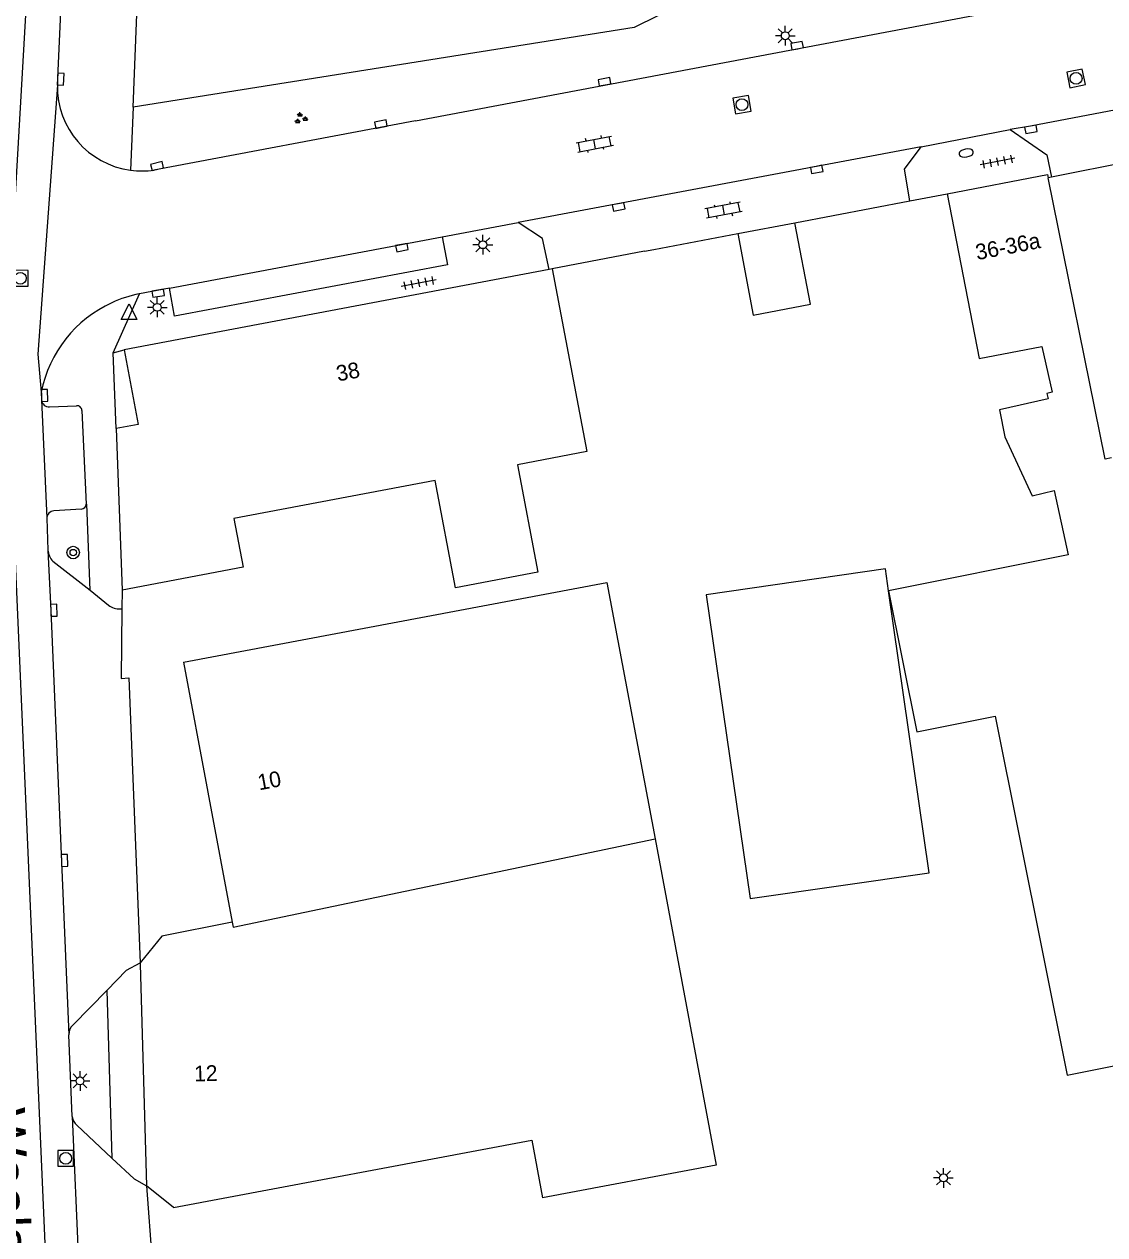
# Model space of a CAD drawing. Extents: x 132999 to 136000, y 398499 to 400501.
# Drawn here: x 133482 to 133550.6, y 398729.2 to 398806.1 of the extents above; entities that cross this region are included whole.
import ezdxf

# ---------------------------------------------------------------- set-up
doc = ezdxf.new("R2010")
doc.units = 0
for name, color, linetype in [('gg-afsc-erfafscheiding', 7, 'Continuous'), ('gg-afsc-hekwerk', 7, 'Continuous'), ('gg-afsc-muur', 7, 'Continuous'), ('gg-anno-huisnummerreeks BGT', 7, 'Continuous'), ('gg-anno-openbare ruimte label', 7, 'Continuous'), ('gg-bbg-bijgebouw', 7, 'Continuous'), ('gg-bbg-gedigitaliseerde bebouwing', 7, 'Continuous'), ('gg-bbg-gedigitaliseerde bijgebouw', 7, 'Continuous'), ('gg-bbg-hoofdgebouw', 7, 'Continuous'), ('gg-bbg-luifel en loopbrug', 7, 'Continuous'), ('gg-bbg-tussenscheiding', 7, 'Continuous'), ('gg-knt-verharding', 7, 'Continuous'), ('gg-knt-verharding nz', 7, 'Continuous'), ('gt-grn-vlakafsluiter', 7, 'Continuous'), ('gt-grn-weggrens', 7, 'Continuous'), ('gt-symb-boom', 7, 'Continuous'), ('gt-symb-brandkraan', 7, 'Continuous'), ('gt-symb-groenvak', 7, 'Continuous'), ('gt-symb-klinker verharding', 7, 'Continuous'), ('gt-symb-kolk', 7, 'Continuous'), ('gt-symb-lichtmast', 7, 'Continuous'), ('gt-symb-rioolschacht', 7, 'Continuous'), ('gt-symb-tegel verharding', 7, 'Continuous'), ('gt-symb-waterafsluiter', 7, 'Continuous')]:
    doc.layers.add(name, color=color, linetype=linetype)

# ---------------------------------------------------------------- blocks, each defined once
blk = doc.blocks.new('gt0-KOLK')
at = {"layer": 'gt-symb-kolk'}
blk.add_lwpolyline([(0, 0), (0.375, 0), (0.375, 0.4), (-0.375, 0.4), (-0.375, 0), (0, 0)], dxfattribs=at)
blk = doc.blocks.new('gt0-GRVAK')
at = {"layer": 'gt-symb-groenvak'}
for p, q in [((-0.11, 0.189), (-0.228, 0.24)), ((-0.182, 0.153), (0.088, 0.153)), ((-0.091, 0.211), (-0.156, 0.322)), ((-0.047, 0.214), (-0.047, 0.393)), ((-0.004, 0.211), (0.061, 0.322)), ((0.015, 0.189), (0.133, 0.24)), ((0.262, -0.052), (0.197, 0.059)), ((0.305, -0.049), (0.305, 0.13)), ((0.349, -0.052), (0.414, 0.059)), ((-0.245, -0.228), (-0.363, -0.177)), ((-0.318, -0.264), (-0.047, -0.264)), ((-0.226, -0.206), (-0.291, -0.095)), ((-0.183, -0.203), (-0.183, -0.024)), ((-0.139, -0.206), (-0.074, -0.095)), ((-0.12, -0.228), (-0.002, -0.177)), ((0.243, -0.074), (0.125, -0.023)), ((0.17, -0.11), (0.441, -0.11)), ((0.368, -0.074), (0.486, -0.023))]:
    blk.add_line(p, q, dxfattribs=at)
blk = doc.blocks.new('gt0-TEG1')
at = {"layer": 'gt-symb-tegel verharding'}
for p, q in [((-1.125, 0), (1.125, 0)), ((-0.9, -0.25), (-0.9, 0.25)), ((-0.45, -0.25), (-0.45, 0.25)), ((0, -0.25), (0, 0.25)), ((0.45, -0.25), (0.45, 0.25)), ((0.9, -0.25), (0.9, 0.25))]:
    blk.add_line(p, q, dxfattribs=at)
blk = doc.blocks.new('gt0-BR')
at = {"layer": 'gt-symb-brandkraan'}
for centre, radius, start, end in [((-0.244, 0), 0.206, 107.56694, 252.43307), ((0.599, -2.664), 3, 106.89205, 107.56694), ((0, -0.691), 0.938, 73.10799, 106.89205), ((-0.599, -2.664), 3, 72.43309, 73.10799), ((0.244, 0), 0.206, 287.56695, 72.43309), ((0.599, 2.664), 3, 252.43307, 253.10797), ((0, 0.691), 0.938, 253.10797, 286.89206), ((-0.599, 2.664), 3, 286.89206, 287.56695)]:
    blk.add_arc(centre, radius, start, end, dxfattribs=at)
blk = doc.blocks.new('gt0-KL1')
at = {"layer": 'gt-symb-klinker verharding'}
for p, q in [((-1.15, 0.3), (1.15, 0.3)), ((-1, -0.3), (-1, 0.3)), ((-0.5, 0.3), (-0.5, 0.45)), ((0, -0.3), (0, 0.3)), ((0.5, 0.3), (0.5, 0.45)), ((1, -0.3), (1, 0.3)), ((-1.15, -0.3), (1.15, -0.3)), ((-0.5, -0.45), (-0.5, -0.3)), ((0.5, -0.45), (0.5, -0.3))]:
    blk.add_line(p, q, dxfattribs=at)
blk = doc.blocks.new('gt0-RS')
at = {"layer": 'gt-symb-rioolschacht'}
blk.add_lwpolyline([(-0.5, -0.5), (0.5, -0.5), (0.5, 0.5), (-0.5, 0.5)], close=True, dxfattribs=at)
blk.add_circle((0, 0), 0.375, dxfattribs=at)
blk = doc.blocks.new('gt0-LMAST')
at = {"layer": 'gt-symb-lichtmast'}
for p, q in [((-0.182, 0.173), (-0.447, 0.438)), ((-0.005, 0.246), (-0.005, 0.621)), ((0.172, 0.173), (0.437, 0.438)), ((-0.255, -0.004), (-0.63, -0.004)), ((-0.182, -0.181), (-0.447, -0.446)), ((-0.005, -0.254), (-0.005, -0.629)), ((0.437, -0.446), (0.172, -0.181)), ((0.245, -0.004), (0.62, -0.004))]:
    blk.add_line(p, q, dxfattribs=at)
blk.add_circle((-0.005, -0.004), 0.25, dxfattribs=at)
blk = doc.blocks.new('gt0-WAFSL')
at = {"layer": 'gt-symb-waterafsluiter'}
for p, q in [((-0.5, -0.333), (0, 0.667)), ((0, 0.667), (0.5, -0.333)), ((0.5, -0.333), (-0.5, -0.333))]:
    blk.add_line(p, q, dxfattribs=at)
blk = doc.blocks.new('gt0-BOOM')
at = {"layer": 'gt-symb-boom'}
for radius in [0.4, 0.2]:
    blk.add_circle((0, 0), radius, dxfattribs=at)

msp = doc.modelspace()

# ---------------------------------------------------------------- linework, layer by layer
at = {"layer": 'gg-afsc-erfafscheiding'}
msp.add_line((133488.866, 398800.855), (133489.699, 398821.975), dxfattribs=at)
msp.add_lwpolyline([(133531.48, 398809.16), (133525.292, 398808.193), (133520.698, 398805.908), (133488.866, 398800.855)], dxfattribs=at)
at = {"layer": 'gg-afsc-hekwerk'}
for p, q in [((133530.91, 398793.506), (133538.208, 398794.89)), ((133538.208, 398794.89), (133540.58, 398795.34)), ((133521.949, 398791.806), (133527.284, 398792.818))]:
    msp.add_line(p, q, dxfattribs=at)
at = {"layer": 'gg-afsc-muur'}
msp.add_line((133521.35, 398791.692), (133521.949, 398791.806), dxfattribs=at)
at = {"layer": 'gg-bbg-bijgebouw'}
msp.add_line((133527.284, 398792.818), (133530.91, 398793.506), dxfattribs=at)
at = {"layer": 'gg-bbg-gedigitaliseerde bebouwing'}
for points in [[(133515.49, 398790.58), (133517.694, 398778.964), (133513.282, 398778.127), (133514.578, 398771.293), (133509.353, 398770.301), (133508.056, 398777.135), (133495.27, 398774.709), (133495.857, 398771.619), (133488.17, 398770.16)], [(133492.07, 398765.59), (133518.968, 398770.646), (133522.025, 398754.355)], [(133536.86, 398770.12), (133538.654, 398761.146), (133543.639, 398762.143), (133548.201, 398739.33), (133554.37, 398740.564)], [(133522.025, 398754.355), (133525.917, 398733.611), (133514.871, 398731.539)]]:
    msp.add_lwpolyline(points, dxfattribs=at)
at = {"layer": 'gg-bbg-gedigitaliseerde bijgebouw'}
msp.add_lwpolyline([(133527.284, 398792.818), (133528.268, 398787.636), (133531.893, 398788.324), (133530.91, 398793.506)], dxfattribs=at)
at = {"layer": 'gg-bbg-hoofdgebouw'}
for p, q in [((133515.289, 398790.542), (133488.3, 398785.42)), ((133515.49, 398790.58), (133515.289, 398790.542)), ((133487.79, 398780.43), (133488.17, 398770.16)), ((133492.07, 398765.59), (133495.17, 398749.071)), ((133489.31, 398746.481), (133489.312, 398746.399)), ((133489.312, 398746.399), (133489.73, 398732.311)), ((133491.442, 398730.919), (133489.73, 398732.311))]:
    msp.add_line(p, q, dxfattribs=at)
for points in [[(133540.58, 398795.34), (133546.96, 398796.57), (133547.004, 398796.355)], [(133551.03, 398778.56), (133550.62, 398778.48), (133547.004, 398796.355)], [(133540.58, 398795.34), (133542.61, 398784.88), (133546.59, 398785.65), (133547.25, 398782.731), (133546.92, 398782.65), (133546.99, 398782.32), (133543.91, 398781.62), (133544.25, 398779.9), (133545.99, 398776.15), (133547.38, 398776.5), (133548.26, 398772.4), (133536.86, 398770.12)], [(133488.3, 398785.42), (133489.2, 398780.68), (133487.79, 398780.43)], [(133495.17, 398749.071), (133490.7, 398748.181), (133489.31, 398746.481)], [(133491.442, 398730.919), (133514.202, 398735.199), (133514.871, 398731.539)]]:
    msp.add_lwpolyline(points, dxfattribs=at)
at = {"layer": 'gg-bbg-luifel en loopbrug'}
msp.add_lwpolyline([(133536.86, 398770.12), (133536.66, 398771.503), (133525.278, 398769.859), (133528.066, 398750.56), (133539.448, 398752.204), (133536.86, 398770.12)], dxfattribs=at)
at = {"layer": 'gg-bbg-tussenscheiding'}
msp.add_lwpolyline([(133495.17, 398749.071), (133495.229, 398748.741), (133522.025, 398754.355)], dxfattribs=at)
at = {"layer": 'gg-knt-verharding'}
for p, q in [((133484.06, 398802.241), (133484.966, 398821.31)), ((133506.816, 398799.986), (133550.878, 398808.314)), ((133506.816, 398799.986), (133490.196, 398796.856)), ((133538.926, 398798.328), (133544.583, 398799.426)), ((133544.583, 398799.426), (133546.918, 398797.82)), ((133546.918, 398797.82), (133547.206, 398796.396)), ((133547.206, 398796.396), (133547.004, 398796.355)), ((133508.51, 398792.619), (133513.331, 398793.53)), ((133521.35, 398791.692), (133515.49, 398790.58)), ((133491.188, 398789.345), (133489.265, 398788.996)), ((133487.61, 398785.24), (133488.3, 398785.42)), ((133487.79, 398780.43), (133487.61, 398785.24)), ((133483.564, 398781.803), (133485.281, 398781.879)), ((133485.615, 398781.581), (133485.894, 398775.622)), ((133483.384, 398774.728), (133483.458, 398772.703)), ((133485.585, 398775.302), (133483.831, 398775.208)), ((133483.771, 398771.997), (133486.148, 398770.15)), ((133486.148, 398770.15), (133487.313, 398769.2)), ((133488.17, 398770.16), (133488.159, 398768.962)), ((133487.194, 398744.726), (133488.45, 398746.015)), ((133485.06, 398742.538), (133487.194, 398744.726)), ((133487.194, 398744.726), (133487.526, 398734.059)), ((133485.004, 398736.706), (133484.782, 398741.908)), ((133487.526, 398734.059), (133485.291, 398736.152)), ((133487.526, 398734.059), (133488.928, 398732.747))]:
    msp.add_line(p, q, dxfattribs=at)
for points in [[(133538.208, 398794.89), (133537.867, 398796.902), (133538.926, 398798.328)], [(133515.289, 398790.542), (133514.876, 398792.501), (133513.331, 398793.53)], [(133508.51, 398792.619), (133508.847, 398790.833), (133491.507, 398787.568), (133491.188, 398789.345)], [(133486.148, 398770.15), (133485.937, 398775.623), (133485.894, 398775.622)], [(133488.159, 398768.962), (133488.12, 398764.55), (133488.59, 398764.59), (133489.31, 398746.481)]]:
    msp.add_lwpolyline(points, dxfattribs=at)
for centre, radius, start, end in [((133489.414, 398802.153), 5.354, 179.05535, 262.42648), ((133489.412, 398802.198), 5.399, 262.50223, 278.34487), ((133490.868, 398781.175), 7.984, 101.58444, 114.77159), ((133490.871, 398781.159), 7.999, 114.73961, 168.53421), ((133483.541, 398782.302), 0.499, 186.06459, 272.69654), ((133485.301, 398781.565), 0.315, 2.90896, 93.61136), ((133485.535, 398775.659), 0.361, 277.91686, 354.08692), ((133483.865, 398774.728), 0.481, 94.05536, 180.02223), ((133484.697, 398772.83), 1.245, 185.84579, 221.97372), ((133487.946, 398769.978), 1.003, 230.86245, 276.33346), ((133485.665, 398741.895), 0.883, 133.25126, 179.12789), ((133485.902, 398736.82), 0.905, 187.2281, 227.54478)]:
    msp.add_arc(centre, radius, start, end, dxfattribs=at)
at = {"layer": 'gg-knt-verharding nz'}
for p, q in [((133538.926, 398798.328), (133513.331, 398793.53)), ((133552.798, 398797.527), (133547.206, 398796.396)), ((133491.188, 398789.345), (133508.51, 398792.619)), ((133483.044, 398782.249), (133483.384, 398774.728)), ((133485.004, 398736.706), (133486.073, 398711.973))]:
    msp.add_line(p, q, dxfattribs=at)
for points in [[(133480.854, 398828.686), (133482.877, 398821.491), (133480.81, 398785.33), (133481.292, 398773.949)], [(133575.656, 398805.313), (133545.872, 398799.643), (133544.583, 398799.426)], [(133484.06, 398802.241), (133482.825, 398785.147), (133483.031, 398782.749)], [(133481.292, 398773.949), (133484.216, 398706.711), (133485.58, 398674.477)], [(133483.458, 398772.703), (133483.637, 398768.87), (133484.782, 398741.908)]]:
    msp.add_lwpolyline(points, dxfattribs=at)
at = {"layer": 'gt-grn-vlakafsluiter'}
for p, q in [((133488.057, 398768.981), (133488.159, 398768.962)), ((133488.45, 398746.015), (133489.31, 398746.481)), ((133488.928, 398732.747), (133489.73, 398732.311)), ((133489.73, 398732.311), (133490.248, 398725.324))]:
    msp.add_line(p, q, dxfattribs=at)
at = {"layer": 'gt-grn-weggrens'}
for p, q in [((133488.866, 398800.855), (133488.708, 398796.845)), ((133487.61, 398785.24), (133489.265, 398788.996)), ((133483.031, 398782.749), (133483.044, 398782.249))]:
    msp.add_line(p, q, dxfattribs=at)

# ---------------------------------------------------------------- block references
at = {"layer": 'gt-symb-boom'}
msp.add_blockref('gt0-BOOM', (133485.063, 398772.549), dxfattribs=at)
at = {"layer": 'gt-symb-brandkraan', "rotation": 10.253598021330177}
msp.add_blockref('gt0-BR', (133541.796, 398797.938), dxfattribs=at)
at = {"layer": 'gt-symb-groenvak'}
msp.add_blockref('gt0-GRVAK', (133499.511, 398800.136), dxfattribs=at)
at = {"layer": 'gt-symb-klinker verharding'}
for p, rotation in [((133518.192, 398798.504), 10.837910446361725), ((133526.364, 398794.3), -169.27469804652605)]:
    msp.add_blockref('gt0-KL1', p, dxfattribs=dict(at, rotation=rotation))
at = {"layer": 'gt-symb-kolk'}
for p, rotation in [((133531.086, 398804.566), 10.714643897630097), ((133484.075, 398802.641), -92.75083479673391), ((133518.85, 398802.27), 10.714643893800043), ((133504.647, 398799.574), 10.658361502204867), ((133545.872, 398799.643), -170.44347238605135), ((133490.439, 398796.913), 13.174926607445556), ((133532.258, 398797.089), -169.3416384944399), ((133519.68, 398794.707), -169.39794170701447), ((133505.91, 398792.127), -169.56697526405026), ((133490.437, 398789.222), -171.08396326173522), ((133483.04, 398782.529), -88.79743343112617), ((133483.637, 398768.87), -87.56232255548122), ((133484.315, 398752.977), -87.57844683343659)]:
    msp.add_blockref('gt0-KOLK', p, dxfattribs=dict(at, rotation=rotation))
at = {"layer": 'gt-symb-lichtmast'}
for p in [(133530.303, 398805.391), (133511.09, 398792.113), (133490.409, 398788.134), (133485.501, 398738.976), (133540.352, 398732.814)]:
    msp.add_blockref('gt0-LMAST', p, dxfattribs=at)
at = {"layer": 'gt-symb-rioolschacht'}
for p, rotation in [((133548.772, 398802.677), 11.29870020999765), ((133527.544, 398801.012), -170.27403432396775), ((133481.704, 398789.977), 89.25519682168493)]:
    msp.add_blockref('gt0-RS', p, dxfattribs=dict(at, rotation=rotation))
msp.add_blockref('gt0-RS', (133484.588, 398734.053), dxfattribs=at)
at = {"layer": 'gt-symb-tegel verharding'}
for p, rotation in [((133543.772, 398797.39), -168.9933358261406), ((133507.008, 398789.67), -169.27469804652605)]:
    msp.add_blockref('gt0-TEG1', p, dxfattribs=dict(at, rotation=rotation))
at = {"layer": 'gt-symb-waterafsluiter'}
msp.add_blockref('gt0-WAFSL', (133488.613, 398787.689), dxfattribs=at)

# ---------------------------------------------------------------- texts
at = {"layer": 'gg-anno-huisnummerreeks BGT'}
for s, rotation, p in [('36-36a', 10.9, (133542.485, 398791.125)), ('38', 10.7, (133501.878, 398783.418)), ('10', 10.6, (133496.879, 398757.435)), ('12', 1.7, (133492.758, 398738.936))]:
    msp.add_text(s, height=1, rotation=rotation, dxfattribs=at).set_placement(p)
at = {"layer": 'gg-anno-openbare ruimte label'}
msp.add_text('Waalstraat', height=2.5, rotation=272.2, dxfattribs=at).set_placement((133479.495, 398737.219))

doc.saveas('drawing.dxf')
